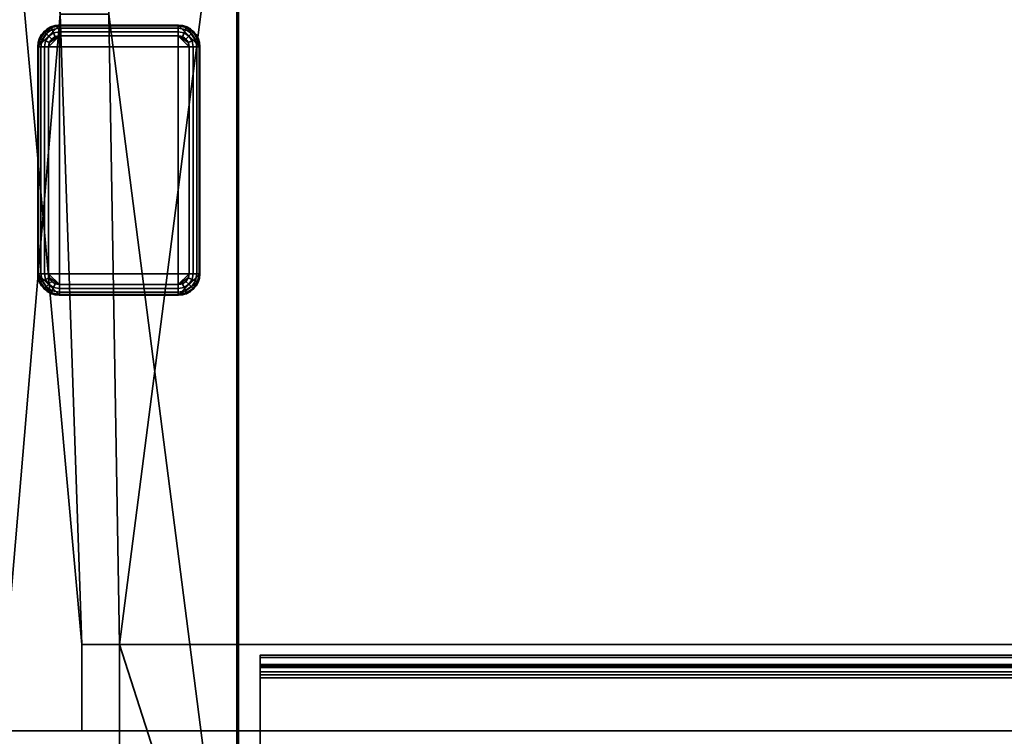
# Model space of a CAD drawing. Header units: millimetres. Extents: x -603 to 3703, y -121 to 193.
# Tile 904 of 1056: x 2481 to 2572, y 81 to 147. Entities that reach past the tile are written whole.
import ezdxf

# ---------------------------------------------------------------- set-up
doc = ezdxf.new("R2010")
doc.units = ezdxf.units.MM
doc.layers.add('151', color=7, linetype='Continuous', true_color=0xffffff)

# ---------------------------------------------------------------- blocks, each defined once
blk = doc.blocks.new('UG_SURFACE_125')
at = {"layer": '151', "color": 252, "linetype": 'Continuous', "lineweight": 35}
for points in [[(3497, 88.014, -10.31), (3497, 87.014, -10.31), (2503, 87.014, -10.31), (2503, 88.014, -10.31)], [(3497, 88.014, -10.31), (2503, 88.014, -10.31), (2503, 88.014, -4.22), (3497, 88.014, -4.22)], [(2503, 87.785, -3.156), (3497, 87.785, -3.156), (3497, 88.014, -4.22), (2503, 88.014, -4.22)], [(2503, 88.014, -4.22), (2503, 88.014, -10.31), (2503, 87.014, -10.31), (2503, 87.014, -4.22)], [(2503, 87.014, -4.22), (2503, 86.874, -3.569), (2503, 87.785, -3.156), (2503, 88.014, -4.22)], [(2503, 87.138, -2.282), (3497, 87.138, -2.282), (3497, 87.785, -3.156), (2503, 87.785, -3.156)], [(2503, 87.138, -2.282), (2503, 87.785, -3.156), (2503, 86.874, -3.569), (2503, 86.478, -3.033)], [(2503, 86.189, -1.752), (3497, 86.189, -1.752), (3497, 87.138, -2.282), (2503, 87.138, -2.282)], [(2503, 86.189, -1.752), (2503, 87.138, -2.282), (2503, 86.478, -3.033), (2503, 85.896, -2.709)], [(3497, 87.014, -10.31), (3497, 87.014, -4.22), (2503, 87.014, -4.22), (2503, 87.014, -10.31)], [(2503, 87.014, -4.22), (3497, 87.014, -4.22), (3497, 86.874, -3.569), (2503, 86.874, -3.569)], [(2503, 86.874, -3.569), (3497, 86.874, -3.569), (3497, 86.478, -3.033), (2503, 86.478, -3.033)], [(2503, 86.478, -3.033), (3497, 86.478, -3.033), (3497, 85.896, -2.709), (2503, 85.896, -2.709)], [(3497, 86.189, -1.752), (2503, 86.189, -1.752), (2503, 60.383, 6.137), (3497, 60.383, 6.137)], [(2503, 60.383, 6.137), (2503, 86.189, -1.752), (2503, 85.896, -2.709), (2503, 60.091, 5.181)], [(3497, 85.896, -2.709), (3497, 60.091, 5.181), (2503, 60.091, 5.181), (2503, 85.896, -2.709)]]:
    blk.add_3dface(points, dxfattribs=at)
blk = doc.blocks.new('UG_SURFACE_132')
at = {"layer": '151', "color": 41, "linetype": 'Continuous', "lineweight": 35}
for points in [[(2478.85, 81, -5.75), (2478.85, 173.15, -5.75), (2484.5, 173.15, -5.75), (2484.5, 147.3, -5.75)], [(2478.85, 173.15, 2030.4), (2486.5, 89, 2022.75), (2484.5, 147.3, 2024.75)], [(2478.85, 173.15, 2030.4), (2478.85, 81, 2030.4), (2486.5, 81, 2022.75), (2486.5, 89, 2022.75)], [(2489, 147.3, -5.75), (2489, 173.15, -5.75), (2500.85, 173.15, -5.75), (2500.85, 55.15, -5.75)], [(2490, 89, 2019.25), (2500.85, 173.15, 2008.4), (2489, 173.15, 2020.25), (2489, 147.3, 2020.25)], [(2490, 89, 2019.25), (2490, 55.15, 2019.25), (2500.85, 55.15, 2008.4), (2500.85, 173.15, 2008.4)], [(2500.85, 173.15, 2008.4), (2500.85, 55.15, 2008.4), (2500.85, 55.15, -5.75), (2500.85, 173.15, -5.75)], [(2486.5, 89, -5.75), (2486.5, 81, -5.75), (2478.85, 81, -5.75), (2484.5, 147.3, -5.75)], [(2484.5, 147.3, -5.75), (2489, 147.3, -5.75), (2490, 89, -5.75), (2486.5, 89, -5.75)], [(2486.5, 89, 2022.75), (2490, 89, 2019.25), (2489, 147.3, 2020.25), (2484.5, 147.3, 2024.75)], [(2490, 89, -5.75), (2489, 147.3, -5.75), (2500.85, 55.15, -5.75)], [(2490, 89, 2019.25), (2486.5, 89, 2022.75), (2486.5, 89, -5.75), (2490, 89, -5.75)], [(2486.5, 81, -5.75), (2486.5, 89, -5.75), (2486.5, 89, 2022.75), (2486.5, 81, 2022.75)], [(2490, 55.15, 2019.25), (2490, 89, 2019.25), (2490, 89, -5.75), (2490, 55.15, -5.75)], [(2500.85, 55.15, -5.75), (2490, 55.15, -5.75), (2490, 89, -5.75)], [(2486.5, 81, 2022.75), (2478.85, 81, 2030.4), (2478.85, 81, -5.75), (2486.5, 81, -5.75)]]:
    blk.add_3dface(points, dxfattribs=at)
blk = doc.blocks.new('UG_SURFACE_133')
at = {"layer": '151', "color": 253, "linetype": 'Continuous', "lineweight": 35}
for points in [[(2482.425, 144.3, -5.75), (2484.425, 146.3, -5.75), (2483.66, 146.148, -5.75)], [(2482.425, 144.3, -5.75), (2497.425, 144.3, -5.75), (2495.425, 146.3, -5.75), (2484.425, 146.3, -5.75)], [(2483.66, 146.148, -5.75), (2483.011, 145.714, -5.75), (2482.577, 145.065, -5.75), (2482.425, 144.3, -5.75)], [(2483.011, 145.714, -5.75), (2483.011, 145.714, -7.75), (2482.577, 145.065, -7.75), (2482.577, 145.065, -5.75)], [(2482.577, 145.065, -7.75), (2483.011, 145.714, -7.75), (2483.065, 145.66, -8.133), (2482.648, 145.036, -8.133)], [(2483.66, 146.148, -5.75), (2483.66, 146.148, -7.75), (2483.011, 145.714, -7.75), (2483.011, 145.714, -5.75)], [(2483.011, 145.714, -7.75), (2483.66, 146.148, -7.75), (2483.689, 146.077, -8.133), (2483.065, 145.66, -8.133)], [(2483.065, 145.66, -8.133), (2483.689, 146.077, -8.133), (2483.772, 145.877, -8.457), (2483.218, 145.507, -8.457)], [(2483.218, 145.507, -8.457), (2483.772, 145.877, -8.457), (2483.896, 145.577, -8.674), (2483.447, 145.278, -8.674)], [(2484.425, 146.3, -5.75), (2484.425, 146.3, -7.75), (2483.66, 146.148, -7.75), (2483.66, 146.148, -5.75)], [(2483.66, 146.148, -7.75), (2484.425, 146.3, -7.75), (2484.425, 146.224, -8.133), (2483.689, 146.077, -8.133)], [(2483.689, 146.077, -8.133), (2484.425, 146.224, -8.133), (2484.425, 146.007, -8.457), (2483.772, 145.877, -8.457)], [(2483.772, 145.877, -8.457), (2484.425, 146.007, -8.457), (2484.425, 145.683, -8.674), (2483.896, 145.577, -8.674)], [(2495.425, 146.3, -7.75), (2484.425, 146.3, -7.75), (2484.425, 146.3, -5.75), (2495.425, 146.3, -5.75)], [(2495.425, 146.224, -8.133), (2484.425, 146.224, -8.133), (2484.425, 146.3, -7.75), (2495.425, 146.3, -7.75)], [(2495.425, 146.007, -8.457), (2484.425, 146.007, -8.457), (2484.425, 146.224, -8.133), (2495.425, 146.224, -8.133)], [(2495.425, 145.683, -8.674), (2484.425, 145.683, -8.674), (2484.425, 146.007, -8.457), (2495.425, 146.007, -8.457)], [(2496.19, 146.148, -5.75), (2495.425, 146.3, -5.75), (2497.425, 144.3, -5.75)], [(2496.19, 146.148, -5.75), (2496.19, 146.148, -7.75), (2495.425, 146.3, -7.75), (2495.425, 146.3, -5.75)], [(2495.425, 146.3, -7.75), (2496.19, 146.148, -7.75), (2496.161, 146.077, -8.133), (2495.425, 146.224, -8.133)], [(2495.425, 146.224, -8.133), (2496.161, 146.077, -8.133), (2496.078, 145.877, -8.457), (2495.425, 146.007, -8.457)], [(2495.425, 146.007, -8.457), (2496.078, 145.877, -8.457), (2495.954, 145.577, -8.674), (2495.425, 145.683, -8.674)], [(2496.078, 145.877, -8.457), (2496.632, 145.507, -8.457), (2496.403, 145.278, -8.674), (2495.954, 145.577, -8.674)], [(2496.161, 146.077, -8.133), (2496.785, 145.66, -8.133), (2496.632, 145.507, -8.457), (2496.078, 145.877, -8.457)], [(2496.19, 146.148, -7.75), (2496.839, 145.714, -7.75), (2496.785, 145.66, -8.133), (2496.161, 146.077, -8.133)], [(2497.425, 144.3, -5.75), (2497.273, 145.065, -5.75), (2496.839, 145.714, -5.75), (2496.19, 146.148, -5.75)], [(2496.839, 145.714, -5.75), (2496.839, 145.714, -7.75), (2496.19, 146.148, -7.75), (2496.19, 146.148, -5.75)], [(2496.839, 145.714, -7.75), (2497.273, 145.065, -7.75), (2497.202, 145.036, -8.133), (2496.785, 145.66, -8.133)], [(2497.273, 145.065, -5.75), (2497.273, 145.065, -7.75), (2496.839, 145.714, -7.75), (2496.839, 145.714, -5.75)], [(2482.577, 145.065, -5.75), (2482.577, 145.065, -7.75), (2482.425, 144.3, -7.75), (2482.425, 144.3, -5.75)], [(2482.425, 144.3, -7.75), (2482.577, 145.065, -7.75), (2482.648, 145.036, -8.133), (2482.501, 144.3, -8.133)], [(2482.501, 144.3, -8.133), (2482.648, 145.036, -8.133), (2482.848, 144.953, -8.457), (2482.718, 144.3, -8.457)], [(2482.648, 145.036, -8.133), (2483.065, 145.66, -8.133), (2483.218, 145.507, -8.457), (2482.848, 144.953, -8.457)], [(2482.718, 144.3, -8.457), (2482.848, 144.953, -8.457), (2483.148, 144.829, -8.674), (2483.042, 144.3, -8.674)], [(2482.848, 144.953, -8.457), (2483.218, 145.507, -8.457), (2483.447, 145.278, -8.674), (2483.148, 144.829, -8.674)], [(2483.042, 144.3, -8.674), (2483.148, 144.829, -8.674), (2483.501, 144.683, -8.75), (2483.425, 144.3, -8.75)], [(2483.148, 144.829, -8.674), (2483.447, 145.278, -8.674), (2483.718, 145.007, -8.75), (2483.501, 144.683, -8.75)], [(2484.425, 145.3, -8.75), (2483.425, 144.3, -8.75), (2483.501, 144.683, -8.75)], [(2484.425, 145.3, -8.75), (2484.425, 122.3, -8.75), (2483.425, 123.3, -8.75), (2483.425, 144.3, -8.75)], [(2483.447, 145.278, -8.674), (2483.896, 145.577, -8.674), (2484.042, 145.224, -8.75), (2483.718, 145.007, -8.75)], [(2483.501, 144.683, -8.75), (2483.718, 145.007, -8.75), (2484.042, 145.224, -8.75), (2484.425, 145.3, -8.75)], [(2483.896, 145.577, -8.674), (2484.425, 145.683, -8.674), (2484.425, 145.3, -8.75), (2484.042, 145.224, -8.75)], [(2495.425, 145.3, -8.75), (2484.425, 145.3, -8.75), (2484.425, 145.683, -8.674), (2495.425, 145.683, -8.674)], [(2484.425, 145.3, -8.75), (2495.425, 145.3, -8.75), (2495.425, 122.3, -8.75), (2484.425, 122.3, -8.75)], [(2495.425, 145.683, -8.674), (2495.954, 145.577, -8.674), (2495.808, 145.224, -8.75), (2495.425, 145.3, -8.75)], [(2495.425, 145.3, -8.75), (2495.808, 145.224, -8.75), (2496.132, 145.007, -8.75), (2496.349, 144.683, -8.75)], [(2496.349, 144.683, -8.75), (2496.425, 144.3, -8.75), (2495.425, 145.3, -8.75)], [(2496.425, 144.3, -8.75), (2496.425, 123.3, -8.75), (2495.425, 122.3, -8.75), (2495.425, 145.3, -8.75)], [(2495.954, 145.577, -8.674), (2496.403, 145.278, -8.674), (2496.132, 145.007, -8.75), (2495.808, 145.224, -8.75)], [(2496.403, 145.278, -8.674), (2496.702, 144.829, -8.674), (2496.349, 144.683, -8.75), (2496.132, 145.007, -8.75)], [(2496.702, 144.829, -8.674), (2496.808, 144.3, -8.674), (2496.425, 144.3, -8.75), (2496.349, 144.683, -8.75)], [(2496.632, 145.507, -8.457), (2497.002, 144.953, -8.457), (2496.702, 144.829, -8.674), (2496.403, 145.278, -8.674)], [(2496.785, 145.66, -8.133), (2497.202, 145.036, -8.133), (2497.002, 144.953, -8.457), (2496.632, 145.507, -8.457)], [(2497.002, 144.953, -8.457), (2497.132, 144.3, -8.457), (2496.808, 144.3, -8.674), (2496.702, 144.829, -8.674)], [(2497.202, 145.036, -8.133), (2497.349, 144.3, -8.133), (2497.132, 144.3, -8.457), (2497.002, 144.953, -8.457)], [(2497.273, 145.065, -7.75), (2497.425, 144.3, -7.75), (2497.349, 144.3, -8.133), (2497.202, 145.036, -8.133)], [(2497.425, 144.3, -5.75), (2497.425, 144.3, -7.75), (2497.273, 145.065, -7.75), (2497.273, 145.065, -5.75)], [(2482.425, 144.3, -7.75), (2482.425, 123.3, -7.75), (2482.425, 123.3, -5.75), (2482.425, 144.3, -5.75)], [(2482.501, 144.3, -8.133), (2482.501, 123.3, -8.133), (2482.425, 123.3, -7.75), (2482.425, 144.3, -7.75)], [(2497.425, 123.3, -5.75), (2497.425, 144.3, -5.75), (2482.425, 144.3, -5.75), (2482.425, 123.3, -5.75)], [(2482.718, 144.3, -8.457), (2482.718, 123.3, -8.457), (2482.501, 123.3, -8.133), (2482.501, 144.3, -8.133)], [(2483.042, 144.3, -8.674), (2483.042, 123.3, -8.674), (2482.718, 123.3, -8.457), (2482.718, 144.3, -8.457)], [(2483.425, 144.3, -8.75), (2483.425, 123.3, -8.75), (2483.042, 123.3, -8.674), (2483.042, 144.3, -8.674)], [(2496.425, 123.3, -8.75), (2496.425, 144.3, -8.75), (2496.808, 144.3, -8.674), (2496.808, 123.3, -8.674)], [(2496.808, 123.3, -8.674), (2496.808, 144.3, -8.674), (2497.132, 144.3, -8.457), (2497.132, 123.3, -8.457)], [(2497.132, 123.3, -8.457), (2497.132, 144.3, -8.457), (2497.349, 144.3, -8.133), (2497.349, 123.3, -8.133)], [(2497.349, 123.3, -8.133), (2497.349, 144.3, -8.133), (2497.425, 144.3, -7.75), (2497.425, 123.3, -7.75)], [(2497.425, 123.3, -7.75), (2497.425, 144.3, -7.75), (2497.425, 144.3, -5.75), (2497.425, 123.3, -5.75)], [(2482.425, 123.3, -5.75), (2482.425, 123.3, -7.75), (2482.577, 122.535, -7.75), (2482.577, 122.535, -5.75)], [(2482.577, 122.535, -7.75), (2482.425, 123.3, -7.75), (2482.501, 123.3, -8.133), (2482.648, 122.564, -8.133)], [(2497.425, 123.3, -5.75), (2482.425, 123.3, -5.75), (2484.425, 121.3, -5.75), (2495.425, 121.3, -5.75)], [(2482.425, 123.3, -5.75), (2482.577, 122.535, -5.75), (2483.011, 121.886, -5.75), (2483.66, 121.452, -5.75)], [(2483.66, 121.452, -5.75), (2484.425, 121.3, -5.75), (2482.425, 123.3, -5.75)], [(2482.648, 122.564, -8.133), (2482.501, 123.3, -8.133), (2482.718, 123.3, -8.457), (2482.848, 122.647, -8.457)], [(2482.848, 122.647, -8.457), (2482.718, 123.3, -8.457), (2483.042, 123.3, -8.674), (2483.148, 122.771, -8.674)], [(2483.148, 122.771, -8.674), (2483.042, 123.3, -8.674), (2483.425, 123.3, -8.75), (2483.501, 122.917, -8.75)], [(2483.501, 122.917, -8.75), (2483.425, 123.3, -8.75), (2484.425, 122.3, -8.75)], [(2497.273, 122.535, -5.75), (2497.425, 123.3, -5.75), (2495.425, 121.3, -5.75)], [(2495.425, 122.3, -8.75), (2496.425, 123.3, -8.75), (2496.349, 122.917, -8.75)], [(2496.808, 123.3, -8.674), (2496.702, 122.771, -8.674), (2496.349, 122.917, -8.75), (2496.425, 123.3, -8.75)], [(2497.132, 123.3, -8.457), (2497.002, 122.647, -8.457), (2496.702, 122.771, -8.674), (2496.808, 123.3, -8.674)], [(2497.349, 123.3, -8.133), (2497.202, 122.564, -8.133), (2497.002, 122.647, -8.457), (2497.132, 123.3, -8.457)], [(2497.425, 123.3, -7.75), (2497.273, 122.535, -7.75), (2497.202, 122.564, -8.133), (2497.349, 123.3, -8.133)], [(2497.273, 122.535, -5.75), (2497.273, 122.535, -7.75), (2497.425, 123.3, -7.75), (2497.425, 123.3, -5.75)], [(2483.011, 121.886, -7.75), (2482.577, 122.535, -7.75), (2482.648, 122.564, -8.133), (2483.065, 121.94, -8.133)], [(2482.577, 122.535, -5.75), (2482.577, 122.535, -7.75), (2483.011, 121.886, -7.75), (2483.011, 121.886, -5.75)], [(2483.065, 121.94, -8.133), (2482.648, 122.564, -8.133), (2482.848, 122.647, -8.457), (2483.218, 122.093, -8.457)], [(2483.218, 122.093, -8.457), (2482.848, 122.647, -8.457), (2483.148, 122.771, -8.674), (2483.447, 122.322, -8.674)], [(2483.689, 121.523, -8.133), (2483.065, 121.94, -8.133), (2483.218, 122.093, -8.457), (2483.772, 121.723, -8.457)], [(2483.447, 122.322, -8.674), (2483.148, 122.771, -8.674), (2483.501, 122.917, -8.75), (2483.718, 122.593, -8.75)], [(2483.772, 121.723, -8.457), (2483.218, 122.093, -8.457), (2483.447, 122.322, -8.674), (2483.896, 122.023, -8.674)], [(2483.896, 122.023, -8.674), (2483.447, 122.322, -8.674), (2483.718, 122.593, -8.75), (2484.042, 122.376, -8.75)], [(2484.425, 122.3, -8.75), (2484.042, 122.376, -8.75), (2483.718, 122.593, -8.75), (2483.501, 122.917, -8.75)], [(2484.425, 121.917, -8.674), (2483.896, 122.023, -8.674), (2484.042, 122.376, -8.75), (2484.425, 122.3, -8.75)], [(2484.425, 122.3, -8.75), (2495.425, 122.3, -8.75), (2495.425, 121.917, -8.674), (2484.425, 121.917, -8.674)], [(2496.349, 122.917, -8.75), (2496.132, 122.593, -8.75), (2495.808, 122.376, -8.75), (2495.425, 122.3, -8.75)], [(2495.425, 121.3, -5.75), (2496.19, 121.452, -5.75), (2496.839, 121.886, -5.75), (2497.273, 122.535, -5.75)], [(2495.954, 122.023, -8.674), (2495.425, 121.917, -8.674), (2495.425, 122.3, -8.75), (2495.808, 122.376, -8.75)], [(2496.403, 122.322, -8.674), (2495.954, 122.023, -8.674), (2495.808, 122.376, -8.75), (2496.132, 122.593, -8.75)], [(2496.632, 122.093, -8.457), (2496.078, 121.723, -8.457), (2495.954, 122.023, -8.674), (2496.403, 122.322, -8.674)], [(2496.785, 121.94, -8.133), (2496.161, 121.523, -8.133), (2496.078, 121.723, -8.457), (2496.632, 122.093, -8.457)], [(2496.702, 122.771, -8.674), (2496.403, 122.322, -8.674), (2496.132, 122.593, -8.75), (2496.349, 122.917, -8.75)], [(2497.002, 122.647, -8.457), (2496.632, 122.093, -8.457), (2496.403, 122.322, -8.674), (2496.702, 122.771, -8.674)], [(2497.202, 122.564, -8.133), (2496.785, 121.94, -8.133), (2496.632, 122.093, -8.457), (2497.002, 122.647, -8.457)], [(2497.273, 122.535, -7.75), (2496.839, 121.886, -7.75), (2496.785, 121.94, -8.133), (2497.202, 122.564, -8.133)], [(2496.839, 121.886, -5.75), (2496.839, 121.886, -7.75), (2497.273, 122.535, -7.75), (2497.273, 122.535, -5.75)], [(2483.66, 121.452, -7.75), (2483.011, 121.886, -7.75), (2483.065, 121.94, -8.133), (2483.689, 121.523, -8.133)], [(2483.011, 121.886, -5.75), (2483.011, 121.886, -7.75), (2483.66, 121.452, -7.75), (2483.66, 121.452, -5.75)], [(2484.425, 121.3, -7.75), (2483.66, 121.452, -7.75), (2483.689, 121.523, -8.133), (2484.425, 121.376, -8.133)], [(2483.66, 121.452, -5.75), (2483.66, 121.452, -7.75), (2484.425, 121.3, -7.75), (2484.425, 121.3, -5.75)], [(2484.425, 121.376, -8.133), (2483.689, 121.523, -8.133), (2483.772, 121.723, -8.457), (2484.425, 121.593, -8.457)], [(2484.425, 121.593, -8.457), (2483.772, 121.723, -8.457), (2483.896, 122.023, -8.674), (2484.425, 121.917, -8.674)], [(2484.425, 121.917, -8.674), (2495.425, 121.917, -8.674), (2495.425, 121.593, -8.457), (2484.425, 121.593, -8.457)], [(2484.425, 121.593, -8.457), (2495.425, 121.593, -8.457), (2495.425, 121.376, -8.133), (2484.425, 121.376, -8.133)], [(2484.425, 121.376, -8.133), (2495.425, 121.376, -8.133), (2495.425, 121.3, -7.75), (2484.425, 121.3, -7.75)], [(2484.425, 121.3, -7.75), (2495.425, 121.3, -7.75), (2495.425, 121.3, -5.75), (2484.425, 121.3, -5.75)], [(2496.078, 121.723, -8.457), (2495.425, 121.593, -8.457), (2495.425, 121.917, -8.674), (2495.954, 122.023, -8.674)], [(2496.161, 121.523, -8.133), (2495.425, 121.376, -8.133), (2495.425, 121.593, -8.457), (2496.078, 121.723, -8.457)], [(2496.19, 121.452, -7.75), (2495.425, 121.3, -7.75), (2495.425, 121.376, -8.133), (2496.161, 121.523, -8.133)], [(2495.425, 121.3, -5.75), (2495.425, 121.3, -7.75), (2496.19, 121.452, -7.75), (2496.19, 121.452, -5.75)], [(2496.839, 121.886, -7.75), (2496.19, 121.452, -7.75), (2496.161, 121.523, -8.133), (2496.785, 121.94, -8.133)], [(2496.19, 121.452, -5.75), (2496.19, 121.452, -7.75), (2496.839, 121.886, -7.75), (2496.839, 121.886, -5.75)]]:
    blk.add_3dface(points, dxfattribs=at)
blk = doc.blocks.new('UG_SURFACE_135')
at = {"layer": '151', "color": 7, "linetype": 'Continuous', "lineweight": 35}
for points in [[(2501, 173.15, -5.75), (2501, 55.15, -5.75), (2500.85, 55.15, -5.75), (2500.85, 173.15, -5.75)], [(2500.85, 55.15, 2008.4), (2500.85, 173.15, 2008.4), (2500.85, 173.15, -5.75), (2500.85, 55.15, -5.75)], [(2500.85, 173.15, 2008.4), (2500.85, 55.15, 2008.4), (2501, 55.15, 2008.25), (2501, 173.15, 2008.25)], [(2501, 55.15, -5.75), (2501, 173.15, -5.75), (2501, 173.15, 2008.25), (2501, 55.15, 2008.25)]]:
    blk.add_3dface(points, dxfattribs=at)
blk = doc.blocks.new('UG_SURFACE_138')
at = {"layer": '151', "color": 7, "linetype": 'Continuous', "lineweight": 35}
for points in [[(2501, 173.15, 2008.25), (2501, 55.15, 2008.25), (2500.85, 55.15, 2008.4), (2500.85, 173.15, 2008.4)], [(3499.15, 55.15, 2008.4), (3499.15, 173.15, 2008.4), (2500.85, 173.15, 2008.4), (2500.85, 55.15, 2008.4)], [(2501, 55.15, 2008.25), (2501, 173.15, 2008.25), (3499, 173.15, 2008.25), (3499, 55.15, 2008.25)]]:
    blk.add_3dface(points, dxfattribs=at)
blk = doc.blocks.new('UG_SURFACE_139')
at = {"layer": '151', "color": 41, "linetype": 'Continuous', "lineweight": 35}
for points in [[(3521.15, 81, 2030.4), (3521.15, 173.15, 2030.4), (2478.85, 173.15, 2030.4), (2478.85, 81, 2030.4)], [(2484.5, 147.3, 2024.75), (2486.5, 89, 2022.75), (2478.85, 173.15, 2030.4)], [(2486.5, 89, 2022.75), (2486.5, 81, 2022.75), (2478.85, 81, 2030.4), (2478.85, 173.15, 2030.4)], [(2489, 147.3, 2020.25), (2489, 173.15, 2020.25), (2500.85, 173.15, 2008.4), (2490, 89, 2019.25)], [(2500.85, 173.15, 2008.4), (2500.85, 55.15, 2008.4), (2490, 55.15, 2019.25), (2490, 89, 2019.25)], [(3499.15, 173.15, 2008.4), (3499.15, 55.15, 2008.4), (2500.85, 55.15, 2008.4), (2500.85, 173.15, 2008.4)], [(2490, 89, 2019.25), (2486.5, 89, 2022.75), (2484.5, 147.3, 2024.75), (2489, 147.3, 2020.25)], [(2486.5, 81, 2022.75), (2486.5, 89, 2022.75), (3513.5, 89, 2022.75), (3513.5, 81, 2022.75)], [(3513.5, 89, 2022.75), (2486.5, 89, 2022.75), (2490, 89, 2019.25), (3510, 89, 2019.25)], [(3510, 55.15, 2019.25), (3510, 89, 2019.25), (2490, 89, 2019.25), (2490, 55.15, 2019.25)], [(3521.15, 81, 2030.4), (2478.85, 81, 2030.4), (2486.5, 81, 2022.75), (3513.5, 81, 2022.75)]]:
    blk.add_3dface(points, dxfattribs=at)
blk = doc.blocks.new('UG_SURFACE_180')
at = {"layer": '151', "color": 252, "linetype": 'Continuous', "lineweight": 35}
for points in [[(3703, -18, 2212.25), (3703, 174.4, 2212.25), (2297, 174.4, 2212.25), (2297, -18, 2212.25)], [(2447, -18, 2062.25), (2447, 174.4, 2062.25), (3553, 174.4, 2062.25), (3553, -18, 2062.25)]]:
    blk.add_3dface(points, dxfattribs=at)

msp = doc.modelspace()

# ---------------------------------------------------------------- linework, layer by layer
at = {"layer": '151', "color": 7, "linetype": 'Continuous', "lineweight": 35}
for p, q in [((2500.85, 55.15, 2008.4), (2500.85, 173.15, 2008.4)), ((2500.85, 55.15, 2008.4), (2500.85, 173.15, 2008.4)), ((2500.85, 55.15, -5.75), (2500.85, 173.15, -5.75)), ((2501, 55.15, 2008.25), (2501, 173.15, 2008.25)), ((2501, 55.15, 2008.25), (2501, 173.15, 2008.25)), ((2501, 55.15, -5.75), (2501, 173.15, -5.75))]:
    msp.add_line(p, q, dxfattribs=at)
at = {"layer": '151', "color": 41, "linetype": 'Continuous', "lineweight": 35}
for p, q in [((2500.85, 173.15, 2008.4), (2500.85, 55.15, 2008.4)), ((2500.85, 173.15, 2008.4), (2500.85, 55.15, 2008.4)), ((2500.85, 173.15, -5.75), (2500.85, 55.15, -5.75)), ((2486.5, 89, -5.75), (2490, 89, -5.75)), ((2486.5, 89, 2022.75), (3513.5, 89, 2022.75)), ((2486.5, 89, 2022.75), (2486.5, 81, 2022.75)), ((2486.5, 89, -5.75), (2486.5, 89, 2022.75)), ((2490, 89, 2019.25), (2486.5, 89, 2022.75)), ((2486.5, 81, -5.75), (2486.5, 89, -5.75)), ((2486.5, 89, 2022.75), (2486.5, 81, 2022.75)), ((2486.5, 89, 2022.75), (2490, 89, 2019.25)), ((2490, 89, -5.75), (2490, 55.15, -5.75)), ((2490, 55.15, 2019.25), (2490, 89, 2019.25)), ((2490, 55.15, 2019.25), (2490, 89, 2019.25)), ((2490, 89, 2019.25), (3510, 89, 2019.25)), ((2490, 89, -5.75), (2490, 89, 2019.25)), ((3521.15, 81, 2030.4), (2478.85, 81, 2030.4)), ((2478.85, 81, 2030.4), (2486.5, 81, 2022.75)), ((2478.85, 81, -5.75), (2486.5, 81, -5.75)), ((2486.5, 81, 2022.75), (2478.85, 81, 2030.4)), ((2486.5, 81, 2022.75), (3513.5, 81, 2022.75)), ((2486.5, 81, -5.75), (2486.5, 81, 2022.75))]:
    msp.add_line(p, q, dxfattribs=at)
at = {"layer": '151', "color": 253, "linetype": 'Continuous', "lineweight": 35}
for p, q in [((2484.425, 146.3, -7.75), (2484.425, 146.3, -5.75)), ((2495.425, 146.3, -7.75), (2484.425, 146.3, -7.75)), ((2495.425, 146.3, -5.75), (2484.425, 146.3, -5.75)), ((2495.425, 146.3, -7.75), (2495.425, 146.3, -5.75)), ((2484.425, 145.3, -8.75), (2495.425, 145.3, -8.75)), ((2482.425, 144.3, -5.75), (2482.425, 123.3, -5.75)), ((2482.425, 144.3, -7.75), (2482.425, 144.3, -5.75)), ((2482.425, 144.3, -7.75), (2482.425, 123.3, -7.75)), ((2483.425, 123.3, -8.75), (2483.425, 144.3, -8.75)), ((2496.425, 144.3, -8.75), (2496.425, 123.3, -8.75)), ((2497.425, 123.3, -5.75), (2497.425, 144.3, -5.75)), ((2497.425, 123.3, -7.75), (2497.425, 144.3, -7.75)), ((2497.425, 144.3, -7.75), (2497.425, 144.3, -5.75)), ((2482.425, 123.3, -7.75), (2482.425, 123.3, -5.75)), ((2497.425, 123.3, -7.75), (2497.425, 123.3, -5.75)), ((2495.425, 122.3, -8.75), (2484.425, 122.3, -8.75)), ((2484.425, 121.3, -7.75), (2495.425, 121.3, -7.75)), ((2484.425, 121.3, -7.75), (2484.425, 121.3, -5.75)), ((2484.425, 121.3, -5.75), (2495.425, 121.3, -5.75)), ((2495.425, 121.3, -7.75), (2495.425, 121.3, -5.75))]:
    msp.add_line(p, q, dxfattribs=at)
at = {"layer": '151', "color": 252, "linetype": 'Continuous', "lineweight": 35}
for p, q in [((2503, 87.014, -10.31), (2503, 88.014, -10.31)), ((3497, 88.014, -10.31), (2503, 88.014, -10.31)), ((2503, 88.014, -10.31), (2503, 88.014, -4.22)), ((3497, 88.014, -4.22), (2503, 88.014, -4.22)), ((3497, 87.014, -4.22), (2503, 87.014, -4.22)), ((2503, 87.014, -10.31), (2503, 87.014, -4.22)), ((3497, 87.014, -10.31), (2503, 87.014, -10.31)), ((3497, 86.189, -1.752), (2503, 86.189, -1.752)), ((2503, 86.189, -1.752), (2503, 60.383, 6.137)), ((2503, 85.896, -2.709), (2503, 60.091, 5.181)), ((3497, 85.896, -2.709), (2503, 85.896, -2.709))]:
    msp.add_line(p, q, dxfattribs=at)
at = {"layer": '151', "color": 253, "linetype": 'Continuous', "lineweight": 35}
for centre, start, end in [((2484.425, 144.3, -5.75), 90, 180), ((2484.425, 144.3, -7.75), 90, 180), ((2495.425, 144.3, -7.75), 0, 90), ((2495.425, 144.3, -5.75), 0, 90), ((2484.425, 123.3, -7.75), 180, 270), ((2484.425, 123.3, -5.75), 180, 270), ((2495.425, 123.3, -5.75), 270, 0), ((2495.425, 123.3, -7.75), 270, 0)]:
    msp.add_arc(centre, 2, start, end, dxfattribs=at)
at = {"layer": '151', "color": 253, "linetype": 'Continuous', "lineweight": 35, "extrusion": (1, 0, 0)}
for centre, start, end in [((145.3, -7.75, 2484.425), 270, 0), ((145.3, -7.75, 2495.425), 270, 0), ((122.3, -7.75, 2484.425), 180, 270), ((122.3, -7.75, 2495.425), 180, 270)]:
    msp.add_arc(centre, 1, start, end, dxfattribs=at)
at = {"layer": '151', "color": 253, "linetype": 'Continuous', "lineweight": 35, "extrusion": (0, 0, -1)}
for centre, start, end in [((-2484.425, 144.3, 8.75), 0, 90), ((-2495.425, 144.3, 8.75), 90, 180), ((-2484.425, 123.3, 8.75), 270, 0), ((-2495.425, 123.3, 8.75), 180, 270)]:
    msp.add_arc(centre, 1, start, end, dxfattribs=at)
at = {"layer": '151', "color": 253, "linetype": 'Continuous', "lineweight": 35, "extrusion": (0, -1, 0)}
for centre, start, end in [((2483.425, -7.75, -144.3), 180, 270), ((2496.425, -7.75, -144.3), 270, 0), ((2483.425, -7.75, -123.3), 180, 270), ((2496.425, -7.75, -123.3), 270, 0)]:
    msp.add_arc(centre, 1, start, end, dxfattribs=at)
at = {"layer": '151', "color": 252, "linetype": 'Continuous', "lineweight": 35, "extrusion": (1, 0, 0)}
for radius in [2.58, 1.58]:
    msp.add_arc((85.434, -4.22, 2503), radius, 0, 73, dxfattribs=at)

# ---------------------------------------------------------------- block references
at = {"layer": '151', "color": 7, "linetype": 'Continuous', "lineweight": 35}
for name in ['UG_SURFACE_135', 'UG_SURFACE_138']:
    msp.add_blockref(name, (0, 0), dxfattribs=at)
at = {"layer": '151', "color": 252, "linetype": 'Continuous', "lineweight": 35}
for name in ['UG_SURFACE_180', 'UG_SURFACE_125']:
    msp.add_blockref(name, (0, 0), dxfattribs=at)
at = {"layer": '151', "color": 41, "linetype": 'Continuous', "lineweight": 35}
for name in ['UG_SURFACE_132', 'UG_SURFACE_139']:
    msp.add_blockref(name, (0, 0), dxfattribs=at)
at = {"layer": '151', "color": 253, "linetype": 'Continuous', "lineweight": 35}
msp.add_blockref('UG_SURFACE_133', (0, 0), dxfattribs=at)

doc.saveas('drawing.dxf')
